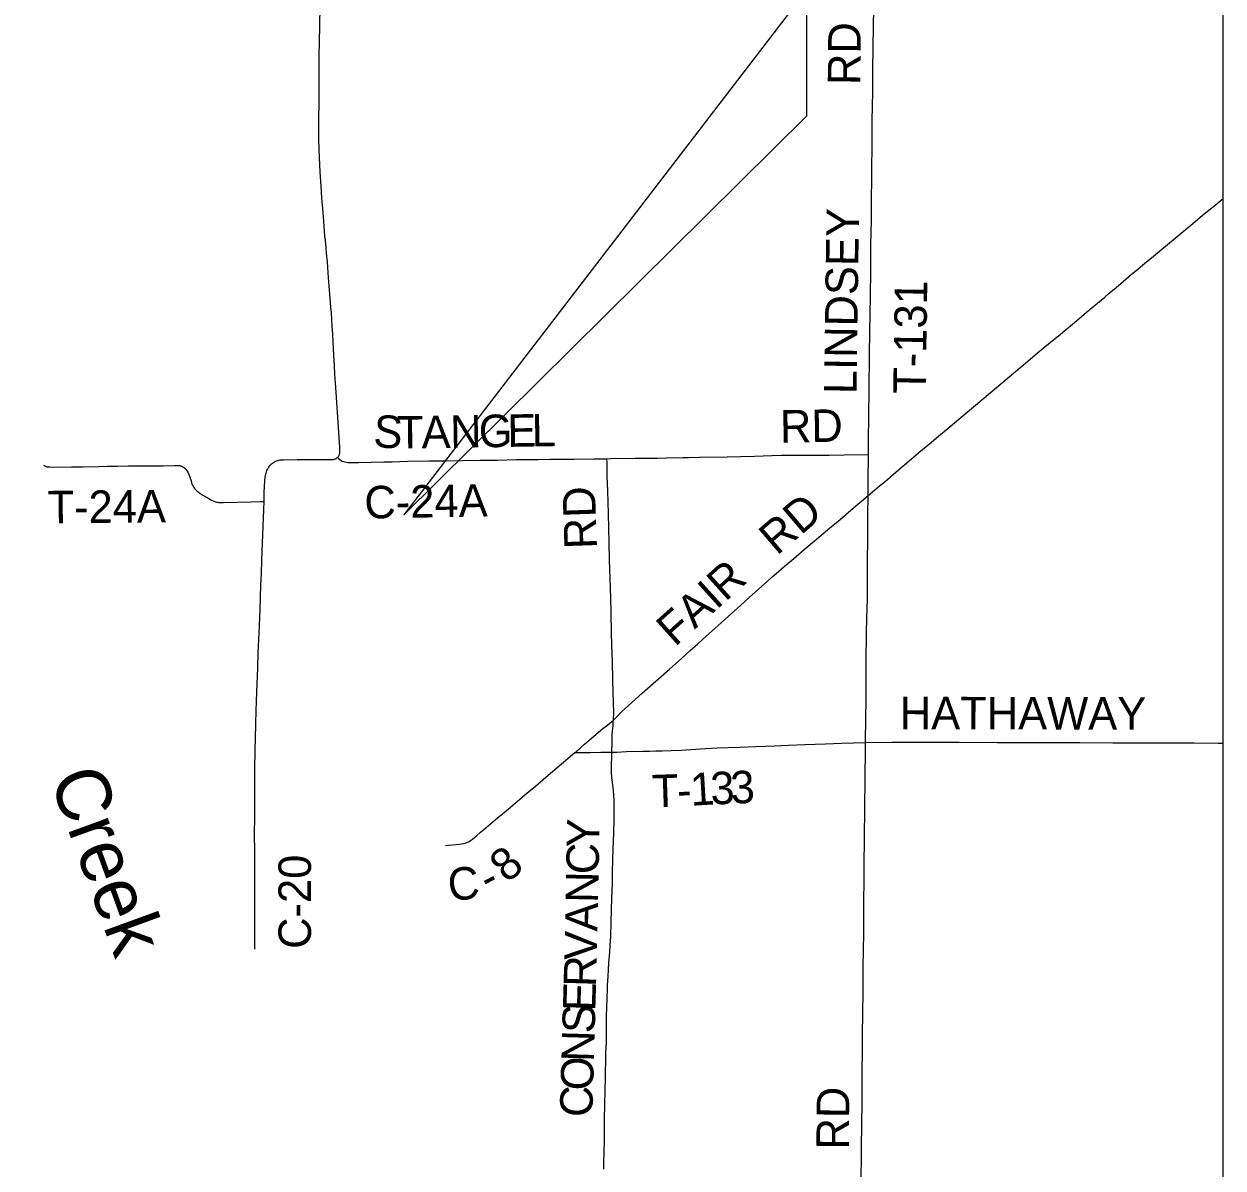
# Model space of a CAD drawing. Extents: x -87 to 2145, y -2128 to 440.
# Drawn here: x 286.8 to 342.1, y -418.7 to -365.9 of the extents above; entities that cross this region are included whole.
import ezdxf

# ---------------------------------------------------------------- set-up
doc = ezdxf.new("R2010")
doc.units = 0
for name, color, linetype in [('Default', 7, 'Continuous'), ('GM_X_Adjacent_County', 7, 'Continuous'), ('GM_X_County', 7, 'Continuous'), ('GM_X_County_Road', 7, 'Continuous'), ('GM_X_County_Road_Text', 7, 'Continuous'), ('GM_X_Major_River_Text', 7, 'Continuous'), ('GM_X_Township', 7, 'Continuous'), ('GM_X_Township_Road', 7, 'Continuous'), ('GM_X_Township_Road_Text', 7, 'Continuous'), ('SH_Border', 7, 'Continuous')]:
    doc.layers.add(name, color=color, linetype=linetype)

msp = doc.modelspace()

# ---------------------------------------------------------------- linework, layer by layer
at = {"layer": 'Default'}
msp.add_lwpolyline([(322.927, -364.357), (304.339, -388.6), (322.927, -370.192)], close=True, dxfattribs=at)
msp.add_lwpolyline([(322.927, -364.357), (304.339, -388.6), (322.927, -370.192)], close=True, dxfattribs=at)
at = {"layer": 'GM_X_Adjacent_County'}
msp.add_lwpolyline([(208.542, -453.167), (221.675, -453.226), (221.963, -453.23), (240.007, -453.386), (248.276, -453.386), (254.91, -453.454), (261.564, -453.461), (287.823, -453.254), (291.936, -453.162), (313.165, -452.741), (334.004, -452.531), (333.38, -455.988), (333.666, -457.29), (333.32, -460.854), (341.891, -461.324), (342.126, -461.349), (342.126, -234.663)], dxfattribs=at)
at = {"layer": 'GM_X_County'}
msp.add_lwpolyline([(208.542, -453.167), (221.675, -453.226), (221.963, -453.23), (240.007, -453.386), (248.276, -453.386), (254.91, -453.454), (261.564, -453.461), (287.823, -453.254), (291.936, -453.162), (313.165, -452.741), (334.004, -452.531), (333.38, -455.988), (333.666, -457.29), (333.32, -460.854), (341.891, -461.324), (342.126, -461.349), (342.126, -234.663)], dxfattribs=at)
at = {"layer": 'GM_X_County_Road'}
for points in [[(301.276, -385.955), (301.297, -385.933), (301.32, -385.906), (301.341, -385.879), (301.357, -385.849), (301.369, -385.818), (301.376, -385.786), (301.381, -385.758), (301.383, -385.725), (301.384, -385.687), (301.384, -385.633), (301.382, -385.479), (301.372, -385.239), (301.326, -384.551), (301.297, -384.093), (301.256, -383.421), (301.218, -382.931), (301.189, -382.522), (301.165, -382.097), (301.144, -381.72), (301.118, -381.245), (301.062, -380.279), (301.037, -379.886), (300.999, -379.28), (300.98, -379.019), (300.948, -378.61), (300.901, -378.038), (300.868, -377.662), (300.813, -376.926), (300.779, -376.517), (300.754, -376.272), (300.72, -375.946), (300.701, -375.734), (300.683, -375.489), (300.617, -374.638), (300.564, -373.968), (300.526, -373.428), (300.48, -372.774), (300.447, -372.103), (300.434, -371.742), (300.427, -371.267), (300.426, -370.235), (300.428, -369.66), (300.429, -368.971), (300.433, -368.299), (300.442, -367.43), (300.468, -366.052), (300.48, -365.134)], [(325.755, -387.711), (325.858, -387.625), (326.285, -387.267), (326.386, -387.183), (326.661, -386.949), (327.281, -386.413), (327.544, -386.192), (328.194, -385.639), (328.674, -385.242), (328.913, -385.043), (329.546, -384.52), (330.148, -384.014), (330.709, -383.534), (331.289, -383.051), (331.677, -382.722), (332.76, -381.82), (333.022, -381.597), (333.567, -381.125), (333.832, -380.905), (334.15, -380.648), (334.636, -380.257), (334.824, -380.098), (335.089, -379.878), (335.478, -379.551), (335.729, -379.341), (336.092, -379.034), (336.669, -378.549), (336.893, -378.356), (337.107, -378.177), (337.407, -377.922), (337.907, -377.498), (338.197, -377.258), (338.525, -376.984), (338.914, -376.657), (339.472, -376.2), (340.104, -375.676), (340.82, -375.076), (341.185, -374.771), (341.681, -374.367), (342.126, -373.999)], [(297.891, -387.983), (297.905, -387.548), (297.933, -387.025), (297.952, -386.849), (297.962, -386.786), (297.974, -386.72), (297.989, -386.669), (298.007, -386.613), (298.026, -386.56), (298.048, -386.511), (298.071, -386.464), (298.093, -386.425), (298.114, -386.393), (298.145, -386.35), (298.179, -386.309), (298.21, -386.274), (298.241, -386.245), (298.282, -386.21), (298.323, -386.181), (298.371, -386.151), (298.422, -386.123), (298.478, -386.1), (298.524, -386.085), (298.566, -386.074), (298.622, -386.066), (298.672, -386.063), (298.796, -386.06), (299.418, -386.047), (300.09, -386.043), (300.386, -386.04), (300.713, -386.045), (300.928, -386.048), (300.976, -386.046), (301.026, -386.043), (301.075, -386.038), (301.116, -386.031), (301.153, -386.023), (301.183, -386.013), (301.215, -385.998), (301.242, -385.982), (301.272, -385.958), (301.276, -385.955)], [(301.276, -385.955), (301.333, -386.004), (301.389, -386.051), (301.443, -386.088), (301.497, -386.115), (301.554, -386.137), (301.622, -386.158), (301.679, -386.168), (301.762, -386.18), (301.927, -386.188), (302.257, -386.186), (302.831, -386.171), (303.421, -386.16), (303.798, -386.152), (304.503, -386.128), (305.487, -386.112), (306.192, -386.1), (307.045, -386.092), (307.849, -386.08), (308.668, -386.069), (309.537, -386.052), (309.963, -386.044), (310.521, -386.039), (311.111, -386.026), (312.175, -386.023), (313.11, -386.016), (313.586, -386.008), (313.709, -386.007)], [(313.709, -386.007), (313.881, -386.005), (315.013, -385.989), (315.226, -385.989), (316.03, -385.981), (316.456, -385.97), (317.209, -385.952), (317.471, -385.946), (317.98, -385.936), (319.259, -385.916), (319.866, -385.907), (320.522, -385.891), (321.322, -385.863), (321.766, -385.85), (322.275, -385.842), (323.111, -385.843), (323.669, -385.842), (323.964, -385.838), (324.653, -385.825), (325.777, -385.813)], [(314.011, -398.067), (314.022, -397.715), (314.019, -397.26), (313.982, -396.243), (313.963, -395.358), (313.94, -394.636), (313.923, -394.029), (313.903, -393.128), (313.887, -392.439), (313.861, -391.531), (313.833, -390.671), (313.812, -389.883), (313.774, -388.539), (313.745, -387.489), (313.725, -386.833), (313.713, -386.206), (313.709, -386.007)], [(325.755, -387.711), (325.752, -387.359), (325.754, -387.031), (325.777, -385.813)], [(297.477, -399.697), (297.48, -399.398), (297.491, -398.989), (297.516, -398.202), (297.531, -397.677), (297.547, -397.186), (297.577, -396.399), (297.601, -395.661), (297.628, -394.957), (297.666, -394.055), (297.709, -392.99), (297.749, -391.842), (297.77, -391.301), (297.792, -390.695), (297.824, -389.908), (297.879, -388.351), (297.891, -387.983)], [(314.011, -398.067), (314.122, -397.961), (314.381, -397.69), (314.545, -397.53), (314.839, -397.27), (315.341, -396.822), (315.969, -396.27), (316.597, -395.716), (317.159, -395.213), (317.55, -394.862), (317.904, -394.545), (318.293, -394.193), (318.841, -393.698), (319.448, -393.148), (319.867, -392.779), (320.263, -392.409), (320.847, -391.883), (321.391, -391.409), (321.887, -390.979), (322.322, -390.606), (322.799, -390.204), (323.373, -389.714), (323.992, -389.203), (324.359, -388.901), (325.195, -388.186), (325.444, -387.973), (325.755, -387.711)], [(325.636, -399.098), (325.646, -397.967), (325.66, -397.147), (325.67, -396.409), (325.671, -395.917), (325.672, -395.523), (325.672, -394.966), (325.68, -394.475), (325.686, -394.016), (325.698, -393.377), (325.721, -392.475), (325.727, -391.819), (325.727, -390.966), (325.731, -390.507), (325.739, -389.966), (325.745, -389.458), (325.747, -388.982), (325.75, -388.605), (325.755, -387.711)], [(313.744, -398.283), (314.011, -398.067)], [(313.933, -399.549), (313.943, -399.078), (313.955, -398.751), (313.97, -398.556), (313.99, -398.36), (314.002, -398.2), (314.011, -398.067)], [(312.234, -399.569), (312.283, -399.528), (312.68, -399.186), (313.11, -398.808), (313.525, -398.46), (313.744, -398.283)], [(325.432, -419.223), (325.447, -418.206), (325.454, -417.573), (325.461, -416.927), (325.477, -415.467), (325.48, -414.598), (325.493, -413.056), (325.5, -412.597), (325.516, -411.613), (325.522, -410.579), (325.532, -409.464), (325.551, -407.922), (325.56, -406.741), (325.578, -405.2), (325.595, -403.1), (325.602, -402.543), (325.61, -401.87), (325.617, -401.05), (325.636, -399.098)], [(297.46, -408.646), (297.463, -407.056), (297.467, -406.202), (297.468, -405.628), (297.461, -404.874), (297.461, -404.071), (297.459, -403.415), (297.464, -402.465), (297.461, -401.792), (297.46, -401.464), (297.465, -400.776), (297.473, -400.087), (297.477, -399.697)], [(306.255, -403.859), (306.401, -403.848), (306.758, -403.814), (306.886, -403.799), (307.007, -403.784), (307.092, -403.766), (307.172, -403.744), (307.246, -403.716), (307.351, -403.669), (307.421, -403.627), (307.501, -403.569), (307.7, -403.398), (307.862, -403.261), (308.125, -403.038), (308.661, -402.58), (308.963, -402.328), (309.364, -401.991), (310.017, -401.443), (310.407, -401.118), (310.898, -400.708), (311.504, -400.182), (312.234, -399.569)], [(313.568, -418.795), (313.573, -418.484), (313.581, -418.025), (313.594, -417.434), (313.597, -417.008), (313.604, -416.516), (313.619, -415.778), (313.631, -415.197), (313.634, -415.089), (313.641, -414.679), (313.665, -413.434), (313.683, -412.926), (313.684, -412.564), (313.685, -412.204), (313.689, -411.75), (313.697, -411.325), (313.712, -410.935), (313.734, -410.476), (313.742, -410.296), (313.75, -410.099), (313.759, -409.903), (313.804, -409.278), (313.837, -408.781), (313.862, -408.45), (313.883, -408.055), (313.906, -407.386), (313.939, -406.286), (313.963, -405.63), (313.973, -405.072), (313.984, -404.515), (314.002, -404.024), (314.025, -403.253), (314.038, -402.673), (314.042, -402.417), (314.05, -401.998), (314.046, -401.768), (314.033, -401.544), (314.009, -401.319), (313.959, -400.942), (313.936, -400.715), (313.922, -400.487), (313.917, -400.209), (313.931, -399.685), (313.933, -399.549)]]:
    msp.add_lwpolyline(points, dxfattribs=at)
at = {"layer": 'GM_X_Township'}
msp.add_lwpolyline([(342.126, -424.062), (342.126, -320.177)], dxfattribs=at)
at = {"layer": 'GM_X_Township_Road'}
for points in [[(325.777, -385.813), (325.781, -385.211), (325.786, -384.013), (325.802, -382.849), (325.823, -381.209), (325.835, -380.159), (325.859, -378.502), (325.875, -377.338), (325.879, -376.862), (325.887, -376.206), (325.898, -375.518), (325.908, -375.042), (325.911, -374.238), (325.925, -372.91), (325.936, -371.302), (325.947, -370.4), (325.969, -369.072), (325.978, -368.154), (325.992, -366.94), (326.001, -366.12), (326.016, -365.171)], [(287.723, -386.301), (287.749, -386.321), (287.776, -386.339), (287.806, -386.353), (287.842, -386.367), (287.877, -386.376), (287.917, -386.382), (288.015, -386.389), (288.178, -386.393), (289.015, -386.381), (289.557, -386.378), (290.278, -386.368), (290.672, -386.357), (291.132, -386.351), (291.639, -386.343), (292.375, -386.331), (292.719, -386.33), (293.243, -386.333), (293.784, -386.322), (293.986, -386.327), (294.031, -386.332), (294.064, -386.341), (294.089, -386.351), (294.114, -386.365), (294.152, -386.387), (294.189, -386.411), (294.24, -386.452), (294.269, -386.478), (294.297, -386.511), (294.354, -386.59), (294.395, -386.662), (294.442, -386.768), (294.49, -386.905), (294.524, -387.018), (294.554, -387.127), (294.569, -387.178), (294.588, -387.225), (294.603, -387.256), (294.631, -387.301), (294.655, -387.34), (294.686, -387.377), (294.717, -387.416), (294.798, -387.496), (294.848, -387.538), (294.927, -387.596), (295.064, -387.686), (295.346, -387.851), (295.475, -387.92), (295.544, -387.953), (295.607, -387.977), (295.659, -387.994), (295.709, -388.008), (295.759, -388.018), (295.809, -388.026), (295.86, -388.03), (295.914, -388.033), (296.03, -388.035), (297.292, -387.996), (297.718, -387.986), (297.891, -387.983)], [(313.933, -399.549), (314.172, -399.547), (314.606, -399.527), (315.35, -399.505), (315.666, -399.499), (315.96, -399.497), (316.255, -399.49), (316.664, -399.476), (317.14, -399.455), (318.253, -399.382), (318.793, -399.356), (319.301, -399.341), (319.841, -399.318), (320.56, -399.291), (321.018, -399.275), (321.444, -399.256), (322.083, -399.233), (322.837, -399.197), (323.787, -399.162), (324.525, -399.131), (325.636, -399.098)], [(325.636, -399.098), (326.852, -399.088), (327.754, -399.089), (328.476, -399.091), (329.181, -399.091), (329.952, -399.093), (331.707, -399.099), (332.757, -399.102), (333.528, -399.103), (334.512, -399.105), (335.529, -399.108), (337.038, -399.114), (337.956, -399.115), (338.612, -399.115), (339.005, -399.117), (339.366, -399.119), (340.088, -399.122), (340.777, -399.127), (341.925, -399.132), (342.126, -399.134)], [(312.234, -399.569), (312.957, -399.567), (313.421, -399.558), (313.933, -399.549)]]:
    msp.add_lwpolyline(points, dxfattribs=at)
at = {"layer": 'SH_Border'}
msp.add_lwpolyline([(342.126, -654.78), (342.126, -234.78), (90.514, -234.78), (90.514, -654.78)], close=True, dxfattribs=at)

# ---------------------------------------------------------------- texts
at = {"layer": 'GM_X_County_Road_Text'}
for s, rotation, p in [('RD', 0.9912, (321.702, -385.269)), ('S', 356.4652, (302.906, -385.47)), ('T', 0.1837, (304.022, -385.536)), ('A', 0.9632, (305.167, -385.532)), ('N', 0.9697, (306.486, -385.51)), ('G', 0.969, (307.806, -385.487)), ('E', 0.9686, (309.126, -385.465)), ('L', 0.9706, (310.248, -385.446)), ('C-24A', 1.005, (302.533, -388.773)), ('RD', 91.9555, (313.252, -390.155)), ('RD', 40.4948, (321.546, -390.505)), ('FAIR', 41.9218, (316.847, -394.718)), ('Y', 88.828, (313.35, -403.967)), ('8', 40.96, (309.119, -405.624)), ('C', 88.8251, (313.325, -405.199)), ('C-20', 90, (300.057, -408.629)), ('C', 6.0846, (306.449, -406.433)), ('-', 27.735, (308.263, -406.124)), ('N', 88.8289, (313.298, -406.518)), ('A', 88.8148, (313.27, -407.838)), ('V', 88.6356, (313.239, -409.163)), ('R', 88.4, (313.204, -410.402)), ('E', 88.3455, (313.172, -411.525)), ('S', 88.3491, (313.142, -412.536)), ('N', 88.3476, (313.104, -413.856)), ('O', 88.3459, (313.066, -415.175)), ('C', 88.3488, (313.031, -416.407)), ('RD', 89.5113, (324.867, -417.895))]:
    msp.add_text(s, height=1.5, rotation=rotation, dxfattribs=at).set_placement(p)
at = {"layer": 'GM_X_Major_River_Text'}
msp.add_text('Creek', height=2.4989, rotation=290.0285, dxfattribs=at).set_placement((287.98, -400.76))
at = {"layer": 'GM_X_Township_Road_Text'}
for s, rotation, p in [('RD', 89.5167, (325.395, -368.769)), ('LINDSEY', 89.1977, (325.219, -383.036)), ('T-131', 89.1661, (328.412, -383.022)), ('T-24A', 0.5125, (287.91, -388.993)), ('HATHAWAY', 359.8836, (327.216, -398.491)), ('3', 2.2382, (318.507, -401.972)), ('3', 2.547, (319.439, -401.935)), ('T', 1.8946, (315.812, -402.102)), ('1', 3.3897, (317.592, -402.026)), ('-', 3.4538, (316.978, -402.063))]:
    msp.add_text(s, height=1.5, rotation=rotation, dxfattribs=at).set_placement(p)

doc.saveas('drawing.dxf')
